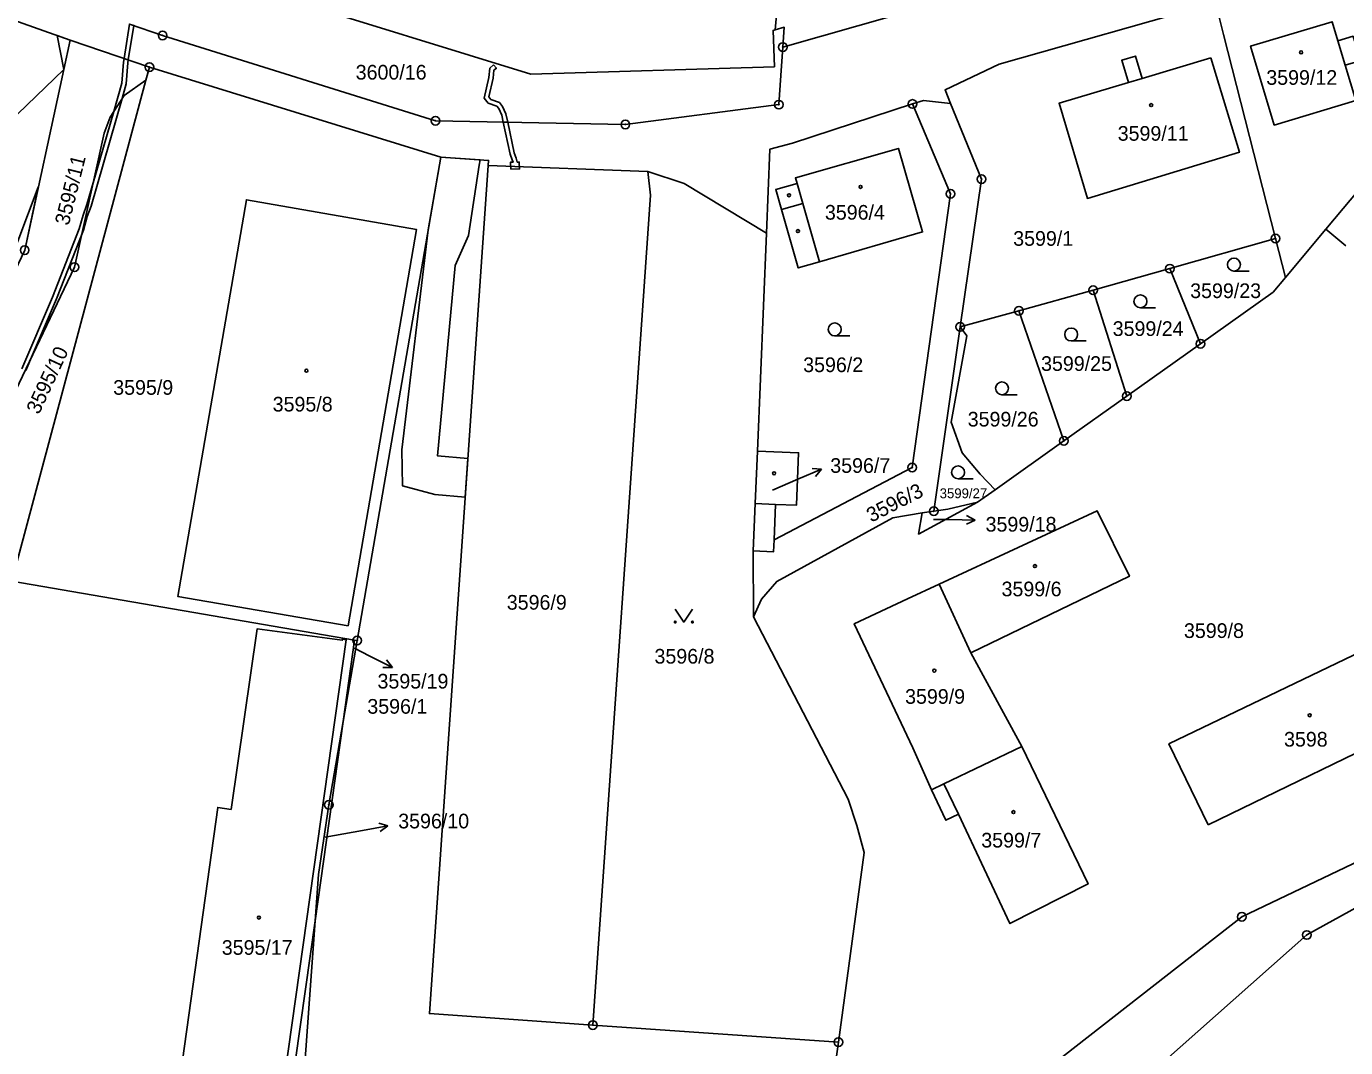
# Model space of a CAD drawing. Extents: x -644096 to -634268, y -1141430 to -1133463.
# Drawn here: x -640487.2 to -640334.3, y -1138128.6 to -1138010.2 of the extents above; entities that cross this region are included whole.
import ezdxf

# ---------------------------------------------------------------- set-up
doc = ezdxf.new("R2010")
doc.units = 0
for name, color, linetype in [('_CIVIL_CONSTRUCTION', 7, 'Continuous'), ('B_Hranice _3D', 7, 'Continuous'), ('M_Svah_Nasyp', 7, 'Continuous'), ('M_Svah_Zarez', 7, 'Continuous'), ('svrsek_osa_sjezdy', 7, 'Continuous'), ('svrsek_osa_VRT', 7, 'Continuous'), ('svrsek_popisy_VRT', 7, 'Continuous'), ('terminal_VRT', 7, 'Continuous')]:
    doc.layers.add(name, color=color, linetype=linetype)

msp = doc.modelspace()

# ---------------------------------------------------------------- linework, layer by layer
at = {"layer": '_CIVIL_CONSTRUCTION'}
for centre, radius in [((-640471.37, -1138011.26), 0.5), ((-640471.37, -1138011.26), 0.0303), ((-640399.5, -1138012.61), 0.5), ((-640399.5, -1138012.61), 0.0303), ((-640472.91, -1138014.93), 0.5), ((-640472.91, -1138014.93), 0.0303), ((-640399.96, -1138019.29), 0.5), ((-640399.96, -1138019.29), 0.0303), ((-640384.48, -1138019.21), 0.5), ((-640384.48, -1138019.21), 0.0303), ((-640439.76, -1138021.16), 0.5), ((-640439.76, -1138021.16), 0.0303), ((-640417.75, -1138021.58), 0.5), ((-640417.75, -1138021.58), 0.0303), ((-640376.47, -1138027.92), 0.5), ((-640376.47, -1138027.92), 0.0303), ((-640380.07, -1138029.62), 0.5), ((-640380.07, -1138029.62), 0.0303), ((-640342.4, -1138034.81), 0.5), ((-640342.4, -1138034.81), 0.0303), ((-640487.36, -1138036.16), 0.5), ((-640481.6, -1138038.14), 0.5), ((-640354.64, -1138038.3), 0.5), ((-640481.6, -1138038.14), 0.0303), ((-640354.64, -1138038.3), 0.0303), ((-640363.54, -1138040.8), 0.5), ((-640363.54, -1138040.8), 0.0303), ((-640372.13, -1138043.18), 0.5), ((-640372.13, -1138043.18), 0.0303), ((-640378.94, -1138045.05), 0.5), ((-640378.94, -1138045.05), 0.0303), ((-640351.08, -1138047), 0.5), ((-640351.08, -1138047), 0.0303), ((-640359.62, -1138053.07), 0.5), ((-640359.62, -1138053.07), 0.0303), ((-640366.93, -1138058.27), 0.5), ((-640366.93, -1138058.27), 0.0303), ((-640384.5, -1138061.36), 0.5), ((-640384.5, -1138061.36), 0.0303), ((-640382.01, -1138066.41), 0.5), ((-640382.01, -1138066.41), 0.0303), ((-640448.82, -1138081.41), 0.5), ((-640448.82, -1138081.41), 0.0303), ((-640452.11, -1138100.45), 0.5), ((-640452.11, -1138100.45), 0.0303), ((-640346.3, -1138113.42), 0.5), ((-640346.3, -1138113.42), 0.0303), ((-640338.78, -1138115.54), 0.5), ((-640338.78, -1138115.54), 0.0303), ((-640421.52, -1138125.98), 0.5), ((-640421.52, -1138125.98), 0.0303), ((-640393.06, -1138127.96), 0.5), ((-640393.06, -1138127.96), 0.0303)]:
    msp.add_circle(centre, radius, dxfattribs=at)
at = {"layer": 'B_Hranice _3D'}
msp.add_lwpolyline([(-640487.23, -1138050.09), (-640486.46, -1138048.3), (-640483.66, -1138041.81), (-640480.55, -1138033.84), (-640480.1, -1138032.27), (-640479.66, -1138031.04), (-640476.08, -1138018.58), (-640475.59, -1138016.88), (-640475.4, -1138014.43), (-640475.35, -1138014.1), (-640474.72, -1138010.12), (-640475.22, -1138009.95), (-640475.83, -1138013.94), (-640475.9, -1138014.37), (-640476.09, -1138016.79), (-640477.03, -1138020.08), (-640479.42, -1138028.37), (-640480.14, -1138030.88), (-640480.58, -1138032.11), (-640481.03, -1138033.68), (-640484.12, -1138041.62), (-640487.69, -1138049.91)], dxfattribs=at)
for points in [[(-640482.84, -1138015.22), (-640482.1, -1138011.8), (-640483.6, -1138011.27)], [(-640433.01, -1138014.69), (-640433.45, -1138015.04), (-640433.56, -1138016.15), (-640434.11, -1138018.52), (-640433.63, -1138019.13), (-640432.65, -1138019.45), (-640432.42, -1138019.75), (-640432.06, -1138020.5), (-640431.89, -1138021.31), (-640431.37, -1138021.32), (-640431.58, -1138020.34), (-640432, -1138019.49), (-640432.35, -1138019.03), (-640433.33, -1138018.71), (-640433.57, -1138018.4), (-640433.06, -1138016.23), (-640432.97, -1138015.3), (-640432.69, -1138015.07)], [(-640431.89, -1138021.31), (-640431.11, -1138025.02), (-640430.87, -1138025.67), (-640430.76, -1138025.96), (-640431.04, -1138025.94), (-640431.02, -1138026.74), (-640430.02, -1138026.75), (-640430.04, -1138025.95), (-640430.28, -1138025.95), (-640430.39, -1138025.51), (-640430.63, -1138024.88), (-640431.37, -1138021.32)], [(-640439.12, -1138025.37), (-640440.58, -1138033.8), (-640443.66, -1138059.31), (-640443.59, -1138063.47), (-640439.84, -1138064.49), (-640436.31, -1138064.8), (-640435.99, -1138060.29), (-640439.5, -1138060.01), (-640437.47, -1138037.95), (-640435.91, -1138034.44), (-640434.67, -1138026.32), (-640434.57, -1138025.69)], [(-640500.31, -1138063.32), (-640487.36, -1138036.16), (-640485.79, -1138028.87), (-640488.14, -1138035.11)]]:
    msp.add_lwpolyline(points, close=True, dxfattribs=at)
at = {"layer": 'M_Svah_Nasyp'}
for p, q in [((-640334.32, -1138014.71), (-640335.18, -1138011.89)), ((-640359.45, -1138016.73), (-640357.84, -1138016.25)), ((-640397.84, -1138028.44), (-640397.18, -1138030.76)), ((-640397.18, -1138030.76), (-640399.64, -1138031.46)), ((-640397.18, -1138030.76), (-640395.25, -1138037.5)), ((-640400.33, -1138065.62), (-640402.69, -1138065.52)), ((-640380.82, -1138098.02), (-640379.15, -1138101.55))]:
    msp.add_line(p, q, dxfattribs=at)
at = {"layer": 'M_Svah_Zarez'}
for centre in [(-640339.43, -1138013.23), (-640356.81, -1138019.34), (-640390.49, -1138028.82), (-640398.78, -1138029.79), (-640397.74, -1138033.95), (-640454.71, -1138050.13), (-640400.51, -1138062.02), (-640370.28, -1138072.78), (-640381.94, -1138084.9), (-640338.44, -1138090.07), (-640372.77, -1138101.3), (-640460.22, -1138113.52)]:
    msp.add_circle(centre, 0.175, dxfattribs=at)
at = {"layer": 'svrsek_osa_sjezdy'}
for p, q in [((-640347.22, -1138038.58), (-640345.47, -1138038.58)), ((-640358.05, -1138042.84), (-640356.3, -1138042.84)), ((-640393.48, -1138046.09), (-640391.73, -1138046.09)), ((-640366.08, -1138046.68), (-640364.33, -1138046.68)), ((-640374.1, -1138052.92), (-640372.35, -1138052.92)), ((-640379.19, -1138062.66), (-640377.44, -1138062.66))]:
    msp.add_line(p, q, dxfattribs=at)
msp.add_lwpolyline([(-640411.97, -1138077.77), (-640410.97, -1138079.27), (-640409.97, -1138077.77)], dxfattribs=at)
for centre, radius in [((-640347.22, -1138037.83), 0.75), ((-640358.05, -1138042.09), 0.75), ((-640393.48, -1138045.34), 0.75), ((-640366.08, -1138045.93), 0.75), ((-640374.1, -1138052.17), 0.75), ((-640379.19, -1138061.91), 0.75), ((-640411.97, -1138079.27), 0.1), ((-640409.97, -1138079.27), 0.1)]:
    msp.add_circle(centre, radius, dxfattribs=at)
at = {"layer": 'svrsek_popisy_VRT'}
for p, q in [((-640397.76, -1138062.72), (-640395, -1138061.55)), ((-640395, -1138061.55), (-640396.11, -1138061.48)), ((-640395, -1138061.55), (-640395.72, -1138062.4)), ((-640400.68, -1138063.97), (-640397.76, -1138062.72)), ((-640377.21, -1138067.44), (-640378.2, -1138066.92)), ((-640382.04, -1138067.37), (-640380.21, -1138067.39)), ((-640380.21, -1138067.39), (-640377.21, -1138067.44)), ((-640377.21, -1138067.44), (-640378.22, -1138067.93)), ((-640449.13, -1138082.31), (-640447.42, -1138083.17)), ((-640447.42, -1138083.17), (-640444.75, -1138084.53)), ((-640444.75, -1138084.53), (-640445.41, -1138083.63)), ((-640444.75, -1138084.53), (-640445.87, -1138084.52)), ((-640452.53, -1138104.2), (-640448.21, -1138103.41)), ((-640448.21, -1138103.41), (-640445.26, -1138102.89)), ((-640445.26, -1138102.89), (-640446.33, -1138102.57)), ((-640445.26, -1138102.89), (-640446.15, -1138103.56))]:
    msp.add_line(p, q, dxfattribs=at)
at = {"layer": 'terminal_VRT'}
for p, q in [((-640473.84, -1138001.81), (-640428.69, -1138015.77)), ((-640500.84, -1138005.2), (-640482.1, -1138011.8)), ((-640471.37, -1138011.26), (-640475.22, -1138009.95)), ((-640482.84, -1138015.22), (-640482.1, -1138011.8)), ((-640482.1, -1138011.8), (-640472.91, -1138014.93)), ((-640472.91, -1138014.93), (-640473.31, -1138016.44)), ((-640472.91, -1138014.93), (-640439.12, -1138025.37)), ((-640473.31, -1138016.44), (-640488.86, -1138074.51)), ((-640487.36, -1138036.16), (-640482.84, -1138015.22)), ((-640439.12, -1138025.37), (-640448.82, -1138081.41)), ((-640433.64, -1138026.36), (-640415.13, -1138027.05)), ((-640401.39, -1138034.2), (-640402.44, -1138059.44)), ((-640354.64, -1138038.3), (-640342.4, -1138034.81)), ((-640342.4, -1138034.81), (-640341.25, -1138039.32)), ((-640336.56, -1138033.73), (-640341.25, -1138039.32)), ((-640336.56, -1138033.73), (-640334.26, -1138035.66)), ((-640363.54, -1138040.8), (-640354.64, -1138038.3)), ((-640354.64, -1138038.3), (-640351.08, -1138047)), ((-640372.13, -1138043.18), (-640363.54, -1138040.8)), ((-640363.54, -1138040.8), (-640359.62, -1138053.07)), ((-640378.94, -1138045.05), (-640372.13, -1138043.18)), ((-640372.13, -1138043.18), (-640366.93, -1138058.27)), ((-640382.01, -1138066.41), (-640378.94, -1138045.05)), ((-640351.08, -1138047), (-640359.62, -1138053.07)), ((-640359.62, -1138053.07), (-640366.93, -1138058.27)), ((-640366.93, -1138058.27), (-640374.88, -1138063.92)), ((-640374.88, -1138063.92), (-640376.94, -1138065.38)), ((-640383.34, -1138066.61), (-640382.01, -1138066.41)), ((-640402.92, -1138071.01), (-640402.9, -1138078.65)), ((-640449.13, -1138081.36), (-640488.86, -1138074.51)), ((-640381.37, -1138074.86), (-640377.72, -1138082.82)), ((-640450.44, -1138090.79), (-640449.13, -1138081.36)), ((-640448.82, -1138081.41), (-640450.44, -1138090.79)), ((-640449.13, -1138081.36), (-640448.82, -1138081.41)), ((-640377.72, -1138082.82), (-640371.79, -1138093.68)), ((-640450.44, -1138090.79), (-640453.68, -1138113.91)), ((-640453.68, -1138113.91), (-640455.29, -1138135.98)), ((-640393.06, -1138127.96), (-640421.52, -1138125.98)), ((-640394.53, -1138138.89), (-640393.06, -1138127.96))]:
    msp.add_line(p, q, dxfattribs=at)
for points in [[(-640400.39, -1138010.62), (-640398.58, -1137990.92), (-640397.51, -1137979.19)], [(-640303.65, -1138002.3), (-640304.55, -1138002.27), (-640310.87, -1138003.07), (-640324.1, -1138018.86), (-640336.56, -1138033.73)], [(-640399.5, -1138012.61), (-640386.34, -1138008.87), (-640383.34, -1138008.02)], [(-640380.06, -1138019.14), (-640380.69, -1138017.59), (-640374.42, -1138014.6), (-640349.37, -1138007.48)], [(-640342.4, -1138034.81), (-640348.42, -1138011.16), (-640349.21, -1138008.06), (-640349.37, -1138007.48)], [(-640399.5, -1138012.61), (-640399.34, -1138010.31), (-640400.39, -1138010.62)], [(-640330.04, -1138010.96), (-640329.54, -1138012.73), (-640332.75, -1138013.65), (-640332.6, -1138014.19), (-640334.32, -1138014.71), (-640333.09, -1138018.79), (-640342.54, -1138021.65), (-640345.28, -1138012.49), (-640335.85, -1138009.67), (-640335.18, -1138011.89), (-640333.41, -1138011.35), (-640333.26, -1138011.88), (-640330.04, -1138010.96)], [(-640399.5, -1138012.61), (-640399.73, -1138015.9), (-640399.96, -1138019.29), (-640417.75, -1138021.58), (-640439.76, -1138021.16), (-640471.37, -1138011.26)], [(-640428.69, -1138015.77), (-640400.47, -1138014.89), (-640400.63, -1138010.69), (-640400.39, -1138010.62)], [(-640349.9, -1138013.87), (-640346.58, -1138024.81), (-640364.19, -1138030.16), (-640367.49, -1138019.13), (-640359.45, -1138016.73), (-640360.22, -1138014.14), (-640358.62, -1138013.66), (-640357.84, -1138016.25), (-640349.9, -1138013.87)], [(-640513.46, -1138094.26), (-640499.97, -1138031.72), (-640482.84, -1138015.22)], [(-640473.31, -1138016.44), (-640475.84, -1138018.21), (-640477.46, -1138020.74), (-640478.13, -1138022.6), (-640481.6, -1138038.14), (-640492.87, -1138061.71)], [(-640401.39, -1138034.2), (-640400.99, -1138024.45), (-640398.37, -1138023.77), (-640384.48, -1138019.21)], [(-640400.5, -1138069.74), (-640384.5, -1138061.36), (-640380.07, -1138029.62), (-640384.48, -1138019.21)], [(-640384.48, -1138019.21), (-640383.21, -1138018.79), (-640380.06, -1138019.14)], [(-640378.94, -1138045.05), (-640376.47, -1138027.92), (-640380.06, -1138019.14)], [(-640439.12, -1138025.37), (-640433.6, -1138025.76), (-640433.64, -1138026.36)], [(-640399.64, -1138031.46), (-640400.31, -1138029.14), (-640397.84, -1138028.44), (-640398.03, -1138027.79), (-640386.1, -1138024.37), (-640383.3, -1138034.04), (-640395.25, -1138037.5), (-640397.71, -1138038.21), (-640399.64, -1138031.46)], [(-640421.52, -1138125.98), (-640440.46, -1138124.66), (-640433.64, -1138026.36)], [(-640415.13, -1138027.05), (-640414.84, -1138029.79), (-640421.52, -1138125.98)], [(-640415.13, -1138027.05), (-640410.94, -1138028.42), (-640401.39, -1138034.2)], [(-640449.87, -1138079.71), (-640441.96, -1138033.75), (-640461.67, -1138030.32), (-640469.6, -1138076.31), (-640449.87, -1138079.71)], [(-640341.25, -1138039.32), (-640342.66, -1138041.01), (-640351.08, -1138047)], [(-640378.94, -1138045.05), (-640378.18, -1138046.08), (-640380, -1138056.08), (-640378.72, -1138059.65), (-640376.64, -1138062.12), (-640374.88, -1138063.92)], [(-640402.44, -1138059.44), (-640402.69, -1138065.52), (-640402.92, -1138071.01)], [(-640402.44, -1138059.44), (-640397.67, -1138059.64), (-640397.93, -1138065.72), (-640400.33, -1138065.62), (-640400.5, -1138069.74)], [(-640376.94, -1138065.38), (-640383.76, -1138069.07), (-640383.34, -1138066.61)], [(-640376.94, -1138065.38), (-640380.36, -1138066.17), (-640382.01, -1138066.41)], [(-640402.9, -1138078.65), (-640401.96, -1138076.63), (-640400.21, -1138074.55), (-640386.76, -1138067.17), (-640383.34, -1138066.61)], [(-640377.72, -1138082.82), (-640359.33, -1138073.96), (-640363.07, -1138066.37), (-640381.37, -1138074.86)], [(-640400.5, -1138069.74), (-640400.56, -1138071.11), (-640402.92, -1138071.01)], [(-640382.28, -1138098.72), (-640384.43, -1138093.84), (-640391.22, -1138079.46), (-640385.05, -1138076.57), (-640381.37, -1138074.86)], [(-640402.9, -1138078.65), (-640391.91, -1138099.81), (-640390.92, -1138102.84), (-640390.09, -1138105.99), (-640393.06, -1138127.96)], [(-640457.2, -1138131.77), (-640469.08, -1138130.08), (-640464.98, -1138100.76), (-640463.43, -1138100.98), (-640460.4, -1138080.04), (-640450.55, -1138081.38), (-640450.53, -1138081.25), (-640450.12, -1138081.31), (-640457.2, -1138131.77)], [(-640350.2, -1138102.77), (-640325.2, -1138090.62), (-640329.49, -1138081.23), (-640354.75, -1138093.4), (-640350.2, -1138102.77)], [(-640453.68, -1138113.91), (-640453.29, -1138108.52), (-640452.11, -1138100.45), (-640450.44, -1138090.79)], [(-640371.79, -1138093.68), (-640380.82, -1138098.02), (-640382.28, -1138098.72)], [(-640382.28, -1138098.72), (-640380.62, -1138102.25), (-640379.15, -1138101.55), (-640373.17, -1138114.22), (-640364.13, -1138109.62), (-640371.79, -1138093.68)], [(-640310.47, -1138096.92), (-640330.03, -1138105.67), (-640346.3, -1138113.42), (-640393.49, -1138150.28), (-640396.27, -1138151.77)], [(-640510.84, -1138192.48), (-640472.58, -1138189.95), (-640450.43, -1138185.4), (-640406.88, -1138167.64), (-640372.57, -1138145.51), (-640338.78, -1138115.54), (-640306.76, -1138097.88)], [(-640457.06, -1138160.34), (-640458.85, -1138150.24), (-640453.68, -1138113.91)]]:
    msp.add_lwpolyline(points, dxfattribs=at)

# ---------------------------------------------------------------- texts
at = {"layer": 'svrsek_osa_VRT'}
for s, height, p in [('3600/16', 1.7, (-640449, -1138016.38)), ('3599/12', 1.7, (-640343.47, -1138016.99)), ('3599/11', 1.7, (-640360.69, -1138023.47)), ('3596/4', 1.7, (-640394.62, -1138032.62)), ('3599/1', 1.7, (-640372.8, -1138035.65)), ('3599/23', 1.7, (-640352.29, -1138041.71)), ('3599/24', 1.7, (-640361.27, -1138046.1)), ('3596/2', 1.7, (-640397.14, -1138050.29)), ('3599/25', 1.7, (-640369.57, -1138050.15)), ('3595/9', 1.7, (-640477.1, -1138052.92)), ('3595/8', 1.7, (-640458.62, -1138054.86)), ('3599/26', 1.7, (-640378.07, -1138056.6)), ('3596/7', 1.7, (-640394, -1138061.97)), ('3599/27', 1.139, (-640381.32, -1138064.91)), ('3599/18', 1.7, (-640376, -1138068.78)), ('3599/6', 1.7, (-640374.15, -1138076.28)), ('3596/9', 1.7, (-640431.49, -1138077.83)), ('3599/8', 1.7, (-640353.01, -1138081.11)), ('3596/8', 1.7, (-640414.37, -1138084.08)), ('3595/19', 1.7, (-640446.47, -1138086.97)), ('3596/1', 1.7, (-640447.65, -1138089.89)), ('3599/9', 1.7, (-640385.33, -1138088.74)), ('3598', 1.7, (-640341.41, -1138093.7)), ('3596/10', 1.7, (-640444.07, -1138103.18)), ('3599/7', 1.7, (-640376.5, -1138105.4)), ('3595/17', 1.7, (-640464.52, -1138117.84))]:
    msp.add_text(s, height=height, dxfattribs=at).set_placement(p)
for s, rotation, p in [('3595/11', 76, (-640482.25, -1138033.37)), ('3595/10', 65, (-640485.71, -1138055.29)), ('3596/3', 27, (-640389.25, -1138067.76))]:
    msp.add_text(s, height=1.7, rotation=rotation, dxfattribs=at).set_placement(p)

doc.saveas('drawing.dxf')
